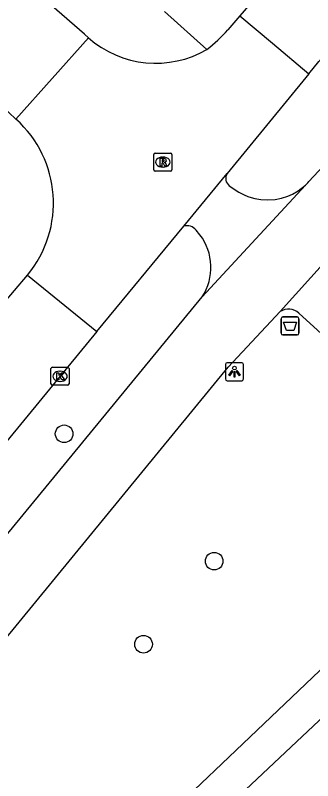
# Model space of a CAD drawing. Extents: x 160356 to 161355, y 381727 to 382845.
# Drawn here: x 160968.51 to 160984.99, y 382011.19 to 382053.64 of the extents above; entities that cross this region are included whole.
import ezdxf

# ---------------------------------------------------------------- set-up
doc = ezdxf.new("R2010")
doc.units = 0
for name, color, linetype in [('IMGEO_Afvalbak', 7, 'Continuous'), ('IMGEO_Boom', 7, 'Continuous'), ('IMGEO_Fietspad_gesloten', 7, 'Continuous'), ('IMGEO_Kolk', 7, 'Continuous'), ('IMGEO_Lichtpunt', 7, 'Continuous'), ('IMGEO_Rijbaan_lokaal_open', 7, 'Continuous'), ('IMGEO_Rioolput', 7, 'Continuous'), ('IMGEO_Voetpad_gesloten', 7, 'Continuous'), ('IMGEO_Voetpad_open', 7, 'Continuous')]:
    doc.layers.add(name, color=color, linetype=linetype)

msp = doc.modelspace()

# ---------------------------------------------------------------- linework, layer by layer
at = {"layer": 'IMGEO_Afvalbak'}
for p, q in [((160983.235, 382036.008), (160983.235, 382036.808)), ((160983.235, 382036.808), (160983.235, 382036.008)), ((160983.335, 382036.908), (160984.125, 382036.908)), ((160984.125, 382036.908), (160983.335, 382036.908)), ((160984.225, 382036.808), (160984.225, 382036.008)), ((160984.225, 382036.008), (160984.225, 382036.808)), ((160984.125, 382035.908), (160983.335, 382035.908)), ((160983.335, 382035.908), (160984.125, 382035.908))]:
    msp.add_line(p, q, dxfattribs=at)
msp.add_lwpolyline([(160983.378, 382036.622), (160984.082, 382036.622), (160983.933, 382036.152), (160983.527, 382036.152), (160983.378, 382036.622)], dxfattribs=at)
for centre, start, end in [((160983.335, 382036.808), 90, 180), ((160983.335, 382036.808), 90, 180), ((160984.125, 382036.808), 0, 90), ((160984.125, 382036.808), 360, 90), ((160983.335, 382036.008), 180, 270), ((160983.335, 382036.008), 180, 270), ((160984.125, 382036.008), 270, 0), ((160984.125, 382036.008), 270, 0)]:
    msp.add_arc(centre, 0.1, start, end, dxfattribs=at)
at = {"layer": 'IMGEO_Boom'}
for centre in [(160971.211, 382030.429), (160979.526, 382023.365), (160975.611, 382018.759)]:
    msp.add_circle(centre, 0.489, dxfattribs=at)
at = {"layer": 'IMGEO_Fietspad_gesloten'}
for points in [[(160984.593, 382044.223), (160984.715, 382044.355), (160984.775, 382044.42), (160992.234, 382052.382), (161000, 382060.672), (161008.144, 382069.364), (161008.328, 382069.561)], [(160984.593, 382044.223), (160978.867, 382038.025)], [(160985.736, 382040.033), (160983.19, 382037.204)], [(160946.577, 381998.701), (160947.644, 382000), (160978.867, 382038.025)], [(160948.063, 381994.801), (160952.327, 382000), (160980.31, 382034.118), (160983.19, 382037.204)]]:
    msp.add_lwpolyline(points, dxfattribs=at)
at = {"layer": 'IMGEO_Kolk'}
for p, q in [((160970.482, 382033.192), (160970.482, 382034.044)), ((160970.557, 382034.118), (160971.409, 382034.118)), ((160970.97, 382033.898), (160970.995, 382033.898)), ((160971.483, 382034.044), (160971.483, 382033.192)), ((160971.409, 382033.118), (160970.557, 382033.118)), ((160970.993, 382033.338), (160970.968, 382033.338))]:
    msp.add_line(p, q, dxfattribs=at)
for points in [[(160970.482, 382033.192), (160970.482, 382034.044)], [(160970.557, 382034.118), (160971.409, 382034.118)], [(160971.483, 382034.044), (160971.483, 382033.192)], [(160970.803, 382033.818), (160970.926, 382033.818), (160970.926, 382033.667), (160971.056, 382033.818), (160971.22, 382033.818), (160971.074, 382033.667), (160971.227, 382033.418), (160971.075, 382033.418), (160970.99, 382033.582), (160970.926, 382033.515), (160970.926, 382033.418), (160970.803, 382033.418), (160970.803, 382033.818)], [(160971.409, 382033.118), (160970.557, 382033.118)]]:
    msp.add_lwpolyline(points, dxfattribs=at)
for centre, start, end in [((160970.559, 382034.042), 91.552, 178.448), ((160970.559, 382034.042), 91.552, 178.448), ((160971.407, 382034.042), 1.552, 88.448), ((160971.407, 382034.042), 1.552, 88.448), ((160970.559, 382033.194), 181.552, 268.448), ((160970.559, 382033.194), 181.552, 268.448), ((160971.407, 382033.194), 271.552, 358.448), ((160971.407, 382033.194), 271.552, 358.448)]:
    msp.add_arc(centre, 0.0765, start, end, dxfattribs=at)
for centre, major_axis, ratio, start_param, end_param in [((160970.969, 382033.618), (-0.387, 0.002), 0.722429, 4.712389, 7.853982), ((160970.994, 382033.618), (-0.39, 0.002), 0.717154, 1.570796, 4.712389)]:
    msp.add_ellipse(centre, major_axis=major_axis, ratio=ratio, start_param=start_param, end_param=end_param, dxfattribs=at)
at = {"layer": 'IMGEO_Lichtpunt'}
for p, q in [((160980.152, 382034.275), (160980.152, 382033.468)), ((160980.152, 382034.275), (160980.152, 382033.468)), ((160981.054, 382034.37), (160980.246, 382034.37)), ((160981.054, 382034.37), (160980.246, 382034.37)), ((160981.148, 382033.468), (160981.148, 382034.275)), ((160981.148, 382033.468), (160981.148, 382034.275)), ((160980.246, 382033.374), (160981.054, 382033.374)), ((160980.246, 382033.374), (160981.054, 382033.374))]:
    msp.add_line(p, q, dxfattribs=at)
for points in [[(160980.526, 382033.939), (160980.565, 382033.911), (160980.377, 382033.649), (160980.339, 382033.676), (160980.526, 382033.939)], [(160980.628, 382033.891), (160980.675, 382033.891), (160980.675, 382033.569), (160980.628, 382033.569), (160980.628, 382033.891)], [(160980.738, 382033.911), (160980.776, 382033.938), (160980.963, 382033.676), (160980.924, 382033.648), (160980.738, 382033.911)]]:
    msp.add_lwpolyline(points, dxfattribs=at)
msp.add_circle((160980.651, 382034.073), 0.0994, dxfattribs=at)
for centre, start, end in [((160980.246, 382034.275), 90, 180), ((160980.246, 382034.275), 90, 180), ((160981.054, 382034.275), 0, 90), ((160981.054, 382034.275), 0, 90), ((160980.246, 382033.468), 180, 270), ((160980.246, 382033.468), 180, 270), ((160981.054, 382033.468), 270, 0), ((160981.054, 382033.468), 270, 360)]:
    msp.add_arc(centre, 0.0946, start, end, dxfattribs=at)
at = {"layer": 'IMGEO_Rijbaan_lokaal_open'}
for points in [[(160984.769, 382050.387), (160985.335, 382051.079), (160986.811, 382052.723), (160987.746, 382053.727), (160998.209, 382065.167), (160999.974, 382067.07), (161007.895, 382075.419)], [(160982.191, 382055.062), (160982.146, 382055.013), (160980.942, 382053.607)], [(160972.566, 382052.382), (160972.346, 382052.586), (160970.531, 382054.167)], [(160980.942, 382053.607), (160980.292, 382052.838)], [(160980.942, 382053.607), (160982.767, 382052.09), (160984.769, 382050.387)], [(160968.542, 382047.88), (160972.566, 382052.382)], [(160984.769, 382050.387), (160980.244, 382044.858)], [(160966.468, 382049.768), (160967.756, 382048.614), (160968.542, 382047.88)], [(160977.843, 382041.946), (160980.244, 382044.858)], [(160973.022, 382036.094), (160977.843, 382041.946)], [(160967.741, 382037.526), (160969.174, 382039.229)], [(160969.174, 382039.229), (160973.022, 382036.094)], [(160973.022, 382036.094), (160970.983, 382033.618), (160958.625, 382018.578), (160945.001, 382001.967), (160942.965, 381999.472)]]:
    msp.add_lwpolyline(points, dxfattribs=at)
for centre, radius, start, end in [((160973.389, 382059.007), 9.258, 308.2934, 318.2137), ((160976.293, 382056.633), 5.653, 228.7573, 300.081), ((160964.369, 382043.227), 6.25, 320.2382, 48.1185)]:
    msp.add_arc(centre, radius, start, end, dxfattribs=at)
at = {"layer": 'IMGEO_Rioolput'}
for p, q in [((160976.182, 382045.072), (160976.182, 382045.924)), ((160976.257, 382045.998), (160977.109, 382045.998)), ((160976.67, 382045.778), (160976.695, 382045.778)), ((160977.183, 382045.924), (160977.183, 382045.072)), ((160977.109, 382044.998), (160976.257, 382044.998)), ((160976.693, 382045.218), (160976.668, 382045.218))]:
    msp.add_line(p, q, dxfattribs=at)
for points in [[(160976.182, 382045.072), (160976.182, 382045.924)], [(160976.257, 382045.998), (160977.109, 382045.998)], [(160977.183, 382045.924), (160977.183, 382045.072)], [(160976.771, 382045.696), (160976.519, 382045.698), (160976.519, 382045.298)], [(160976.519, 382045.298), (160976.643, 382045.298), (160976.643, 382045.46), (160976.654, 382045.46)], [(160976.697, 382045.617), (160976.643, 382045.617), (160976.643, 382045.536)], [(160976.643, 382045.536), (160976.695, 382045.536)], [(160976.701, 382045.431), (160976.772, 382045.298), (160976.912, 382045.298), (160976.847, 382045.424)], [(160977.109, 382044.998), (160976.257, 382044.998)]]:
    msp.add_lwpolyline(points, dxfattribs=at)
for centre, radius, start, end in [((160976.259, 382045.922), 0.0765, 91.552, 178.448), ((160976.259, 382045.922), 0.0765, 91.552, 178.448), ((160977.107, 382045.922), 0.0765, 1.552, 88.448), ((160977.107, 382045.922), 0.0765, 1.552, 88.448), ((160976.653, 382045.407), 0.0533, 26.0293, 88.6989), ((160976.679, 382045.725), 0.19, 274.7715, 282.9687), ((160976.703, 382045.521), 0.0964, 77.0061, 93.1865), ((160976.717, 382045.578), 0.0378, 276.6634, 79.6772), ((160976.77, 382045.586), 0.109, 350.3612, 89.416), ((160976.768, 382045.586), 0.112, 277.5842, 350.9817), ((160976.752, 382045.371), 0.108, 29.5134, 73.7905), ((160976.259, 382045.074), 0.0765, 181.552, 268.448), ((160976.259, 382045.074), 0.0765, 181.552, 268.448), ((160977.107, 382045.074), 0.0765, 271.552, 358.448), ((160977.107, 382045.074), 0.0765, 271.552, 358.448)]:
    msp.add_arc(centre, radius, start, end, dxfattribs=at)
for centre, major_axis, ratio, start_param, end_param in [((160976.669, 382045.498), (-0.387, 0.002), 0.722429, 4.712389, 7.853982), ((160976.694, 382045.498), (-0.39, 0.002), 0.717154, 1.570796, 4.712389)]:
    msp.add_ellipse(centre, major_axis=major_axis, ratio=ratio, start_param=start_param, end_param=end_param, dxfattribs=at)
at = {"layer": 'IMGEO_Voetpad_gesloten'}
for points in [[(160984.227, 382037.122), (160994.347, 382027.9)], [(160994.375, 382026.192), (160987.697, 382019.509), (160971.09, 382003.681), (160952.645, 381984.6), (160951.842, 381983.726)], [(160995.662, 382024.232), (160976.91, 382006.573), (160950.642, 381979.531), (160943.189, 381971.147)]]:
    msp.add_lwpolyline(points, dxfattribs=at)
msp.add_arc((160983.654, 382036.477), 0.862, 48.381, 122.5765, dxfattribs=at)
at = {"layer": 'IMGEO_Voetpad_open'}
for points in [[(160979.126, 382051.741), (160976.775, 382053.855)], [(160980.366, 382044.186), (160980.902, 382043.826), (160981.006, 382043.767), (160981.198, 382043.673), (160981.385, 382043.596), (160981.585, 382043.529), (160981.784, 382043.476), (160982.116, 382043.42), (160982.5, 382043.399), (160982.911, 382043.43), (160983.25, 382043.498), (160983.602, 382043.611), (160983.86, 382043.726), (160984.179, 382043.909), (160984.593, 382044.223)], [(160978.736, 382041.468), (160978.528, 382041.723)]]:
    msp.add_lwpolyline(points, dxfattribs=at)
for centre, radius, start, end in [((160980.667, 382044.588), 0.502, 147.4217, 233.158), ((160978.018, 382041.319), 0.651, 38.3609, 105.574), ((160976.35, 382039.653), 2.998, 327.1045, 37.2534)]:
    msp.add_arc(centre, radius, start, end, dxfattribs=at)

doc.saveas('drawing.dxf')
